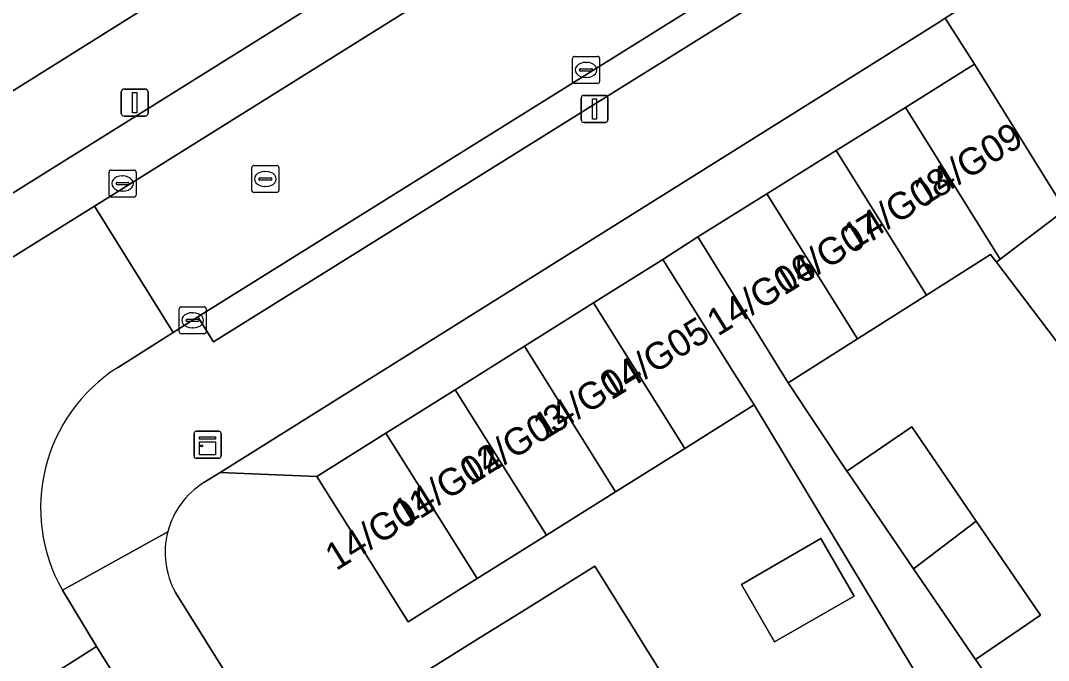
# Model space of a CAD drawing. Extents: x 159664 to 160323, y 385312 to 386115.
# Drawn here: x 160109.81 to 160147.86, y 385860.84 to 385884.54 of the extents above; entities that cross this region are included whole.
import ezdxf

# ---------------------------------------------------------------- set-up
doc = ezdxf.new("R2010")
doc.units = 0
for name, color, linetype in [('IMGEO_Erf', 7, 'Continuous'), ('IMGEO_Kast', 7, 'Continuous'), ('IMGEO_Kolk', 7, 'Continuous'), ('IMGEO_Lichtmast', 7, 'Continuous'), ('IMGEO_Pand', 7, 'Continuous'), ('IMGEO_Pand_nummerreeks', 7, 'Continuous'), ('IMGEO_Parkeervlak_open', 7, 'Continuous'), ('IMGEO_Rijbaan_lokaal_open', 7, 'Continuous'), ('IMGEO_Rioolput', 7, 'Continuous'), ('IMGEO_Voetpad_open', 7, 'Continuous')]:
    doc.layers.add(name, color=color, linetype=linetype)

msp = doc.modelspace()

# ---------------------------------------------------------------- linework, layer by layer
at = {"layer": 'IMGEO_Erf'}
for points in [[(160116.716, 385886.45), (160114.912, 385889.321), (160109.699, 385886.046), (160104.61, 385882.849), (160099.521, 385879.652), (160094.432, 385876.454), (160089.342, 385873.256), (160084.253, 385870.059), (160079.165, 385866.862), (160074.076, 385863.665), (160075.884, 385860.864)], [(160137.718, 385861.527), (160136.49, 385863.658), (160139.435, 385865.356), (160140.665, 385863.221)]]:
    msp.add_lwpolyline(points, close=True, dxfattribs=at)
for points in [[(160150.373, 385888.694), (160144.032, 385884.624), (160145.125, 385882.921), (160148.409, 385877.638)], [(160150.282, 385869.865), (160145.932, 385875.592), (160145.714, 385875.88), (160143.338, 385874.374), (160140.787, 385872.757), (160138.217, 385871.128), (160140.397, 385867.846), (160142.806, 385869.489), (160145.187, 385865.996), (160147.56, 385862.516), (160145.233, 385860.929), (160145.158, 385860.878), (160148.597, 385855.979)], [(160148.967, 385843.438), (160143.966, 385851.479), (160144.304, 385851.707), (160148.063, 385854.043), (160146.068, 385857.054), (160145.395, 385856.606), (160145.212, 385856.886), (160142.254, 385854.965), (160141.33, 385856.388), (160139.911, 385858.574), (160142.869, 385860.495), (160136.961, 385870.303), (160134.398, 385868.696), (160131.836, 385867.089), (160129.274, 385865.482), (160128.387, 385864.925), (160126.712, 385863.874), (160124.151, 385862.267), (160120.771, 385867.654), (160117.195, 385867.808), (160116.592, 385867.43)], [(160137.219, 385835.931), (160133.988, 385841.099), (160135.024, 385841.744), (160133.349, 385844.269), (160132.313, 385843.624), (160129.1, 385848.784), (160125.887, 385853.945), (160122.675, 385859.104), (160126.92, 385861.747), (160128.503, 385862.732), (160131.067, 385864.328), (160134.281, 385859.165), (160131.717, 385857.57), (160134.93, 385852.409), (160136.737, 385853.533), (160139.948, 385848.377), (160138.197, 385847.287), (160139.803, 385844.719), (160141.434, 385842.111), (160143.503, 385843.405), (160145.098, 385840.855), (160143.028, 385839.561)], [(160115.537, 385863.36), (160186.266, 385750)]]:
    msp.add_lwpolyline(points, dxfattribs=at)
for centre, radius, start, end in [((160118.22, 385864.837), 3.062, 122.1162, 165.4715), ((160118.227, 385864.837), 3.069, 165.5021, 208.7668)]:
    msp.add_arc(centre, radius, start, end, dxfattribs=at)
at = {"layer": 'IMGEO_Kast'}
for p, q in [((160116.23, 385868.402), (160116.23, 385869.243)), ((160116.23, 385869.243), (160116.23, 385868.402)), ((160116.305, 385869.327), (160117.146, 385869.327)), ((160117.146, 385869.327), (160116.305, 385869.327)), ((160117.23, 385869.252), (160117.23, 385868.411)), ((160117.23, 385868.411), (160117.23, 385869.252)), ((160117.155, 385868.327), (160116.314, 385868.327)), ((160116.314, 385868.327), (160117.155, 385868.327))]:
    msp.add_line(p, q, dxfattribs=at)
for points in [[(160116.425, 385869.117), (160117.025, 385869.117), (160117.025, 385869.032), (160116.425, 385869.032), (160116.425, 385869.117)], [(160116.425, 385868.942), (160117.025, 385868.942), (160117.025, 385868.453), (160116.425, 385868.453), (160116.425, 385868.942)]]:
    msp.add_lwpolyline(points, dxfattribs=at)
msp.add_circle((160116.509, 385868.791), 0.0377, dxfattribs=at)
for centre, start, end in [((160116.308, 385869.249), 92.4484, 184.2845), ((160116.308, 385869.249), 92.4484, 184.2845), ((160117.152, 385869.249), 2.4484, 94.2845), ((160117.152, 385869.249), 2.4484, 94.2845), ((160116.308, 385868.405), 182.4484, 274.2845), ((160116.308, 385868.405), 182.4484, 274.2845), ((160117.152, 385868.405), 272.4484, 4.2845), ((160117.152, 385868.405), 272.4484, 4.2845)]:
    msp.add_arc(centre, 0.0779, start, end, dxfattribs=at)
at = {"layer": 'IMGEO_Kolk'}
for p, q in [((160130.241, 385882.287), (160130.241, 385883.139)), ((160130.316, 385883.213), (160131.168, 385883.213)), ((160130.729, 385882.993), (160130.754, 385882.993)), ((160131.242, 385883.139), (160131.242, 385882.287)), ((160130.5, 385882.707), (160130.5, 385882.719)), ((160130.938, 385882.67), (160130.54, 385882.67)), ((160130.543, 385882.756), (160130.941, 385882.756)), ((160130.984, 385882.719), (160130.984, 385882.707)), ((160131.168, 385882.213), (160130.316, 385882.213)), ((160130.752, 385882.433), (160130.727, 385882.433)), ((160113.08, 385878.078), (160113.08, 385878.93)), ((160113.155, 385879.004), (160114.007, 385879.004)), ((160113.568, 385878.784), (160113.593, 385878.784)), ((160114.081, 385878.93), (160114.081, 385878.078)), ((160113.339, 385878.498), (160113.339, 385878.51)), ((160113.777, 385878.461), (160113.379, 385878.461)), ((160113.382, 385878.547), (160113.78, 385878.547)), ((160113.823, 385878.51), (160113.823, 385878.498)), ((160114.007, 385878.004), (160113.155, 385878.004)), ((160113.591, 385878.224), (160113.566, 385878.224)), ((160115.677, 385873.013), (160115.677, 385873.865)), ((160115.752, 385873.939), (160116.604, 385873.939)), ((160116.678, 385873.865), (160116.678, 385873.013)), ((160115.936, 385873.433), (160115.936, 385873.445)), ((160115.979, 385873.482), (160116.377, 385873.482)), ((160116.165, 385873.719), (160116.19, 385873.719)), ((160116.42, 385873.445), (160116.42, 385873.433)), ((160116.374, 385873.396), (160115.976, 385873.396)), ((160116.188, 385873.159), (160116.163, 385873.159)), ((160116.604, 385872.939), (160115.752, 385872.939))]:
    msp.add_line(p, q, dxfattribs=at)
for points in [[(160130.241, 385882.287), (160130.241, 385883.139)], [(160130.316, 385883.213), (160131.168, 385883.213)], [(160131.242, 385883.139), (160131.242, 385882.287)], [(160131.168, 385882.213), (160130.316, 385882.213)], [(160113.08, 385878.078), (160113.08, 385878.93)], [(160113.155, 385879.004), (160114.007, 385879.004)], [(160114.081, 385878.93), (160114.081, 385878.078)], [(160114.007, 385878.004), (160113.155, 385878.004)], [(160115.677, 385873.013), (160115.677, 385873.865)], [(160115.752, 385873.939), (160116.604, 385873.939)], [(160116.678, 385873.865), (160116.678, 385873.013)], [(160116.604, 385872.939), (160115.752, 385872.939)]]:
    msp.add_lwpolyline(points, dxfattribs=at)
for centre, radius, start, end in [((160130.318, 385883.137), 0.0765, 91.552, 178.448), ((160130.318, 385883.137), 0.0765, 91.552, 178.448), ((160131.166, 385883.137), 0.0765, 1.552, 88.448), ((160131.166, 385883.137), 0.0765, 1.552, 88.448), ((160130.54, 385882.716), 0.0403, 85.8775, 175.7526), ((160130.537, 385882.706), 0.0366, 178.938, 274.7102), ((160130.941, 385882.713), 0.043, 264.8664, 352.4533), ((160130.945, 385882.718), 0.0386, 1.7309, 96.639), ((160130.318, 385882.289), 0.0765, 181.552, 268.448), ((160130.318, 385882.289), 0.0765, 181.552, 268.448), ((160131.166, 385882.289), 0.0765, 271.552, 358.448), ((160131.166, 385882.289), 0.0765, 271.552, 358.448), ((160113.157, 385878.928), 0.0765, 91.552, 178.448), ((160113.157, 385878.928), 0.0765, 91.552, 178.448), ((160114.005, 385878.928), 0.0765, 1.552, 88.448), ((160114.005, 385878.928), 0.0765, 1.552, 88.448), ((160113.379, 385878.507), 0.0403, 85.8775, 175.7526), ((160113.376, 385878.497), 0.0366, 178.938, 274.7102), ((160113.78, 385878.504), 0.043, 264.8664, 352.4533), ((160113.784, 385878.509), 0.0386, 1.7309, 96.639), ((160113.157, 385878.08), 0.0765, 181.552, 268.448), ((160113.157, 385878.08), 0.0765, 181.552, 268.448), ((160114.005, 385878.08), 0.0765, 271.552, 358.448), ((160114.005, 385878.08), 0.0765, 271.552, 358.448), ((160115.754, 385873.863), 0.0765, 91.552, 178.448), ((160115.754, 385873.863), 0.0765, 91.552, 178.448), ((160116.602, 385873.863), 0.0765, 1.552, 88.448), ((160116.602, 385873.863), 0.0765, 1.552, 88.448), ((160115.976, 385873.442), 0.0403, 85.8775, 175.7526), ((160115.973, 385873.432), 0.0366, 178.938, 274.7102), ((160116.377, 385873.439), 0.043, 264.8664, 352.4533), ((160116.381, 385873.444), 0.0386, 1.7309, 96.639), ((160115.754, 385873.015), 0.0765, 181.552, 268.448), ((160115.754, 385873.015), 0.0765, 181.552, 268.448), ((160116.602, 385873.015), 0.0765, 271.552, 358.448), ((160116.602, 385873.015), 0.0765, 271.552, 358.448)]:
    msp.add_arc(centre, radius, start, end, dxfattribs=at)
for centre, major_axis, ratio, start_param, end_param in [((160130.728, 385882.713), (-0.387, 0.002), 0.722429, 4.712389, 7.853982), ((160130.753, 385882.713), (-0.39, 0.002), 0.717154, 1.570796, 4.712389), ((160113.567, 385878.504), (-0.387, 0.002), 0.722429, 4.712389, 7.853982), ((160113.592, 385878.504), (-0.39, 0.002), 0.717154, 1.570796, 4.712389), ((160116.164, 385873.439), (-0.387, 0.002), 0.722429, 4.712389, 7.853982), ((160116.189, 385873.439), (-0.39, 0.002), 0.717154, 1.570796, 4.712389)]:
    msp.add_ellipse(centre, major_axis=major_axis, ratio=ratio, start_param=start_param, end_param=end_param, dxfattribs=at)
at = {"layer": 'IMGEO_Lichtmast'}
for p, q in [((160113.535, 385881.103), (160113.535, 385881.903)), ((160113.535, 385881.903), (160113.535, 385881.103)), ((160113.635, 385882.003), (160114.425, 385882.003)), ((160114.425, 385882.003), (160113.635, 385882.003)), ((160114.525, 385881.903), (160114.525, 385881.103)), ((160114.525, 385881.103), (160114.525, 385881.903)), ((160130.559, 385880.867), (160130.559, 385881.667)), ((160130.559, 385881.667), (160130.559, 385880.867)), ((160130.659, 385881.767), (160131.449, 385881.767)), ((160131.449, 385881.767), (160130.659, 385881.767)), ((160131.549, 385881.667), (160131.549, 385880.867)), ((160131.549, 385880.867), (160131.549, 385881.667)), ((160114.425, 385881.003), (160113.635, 385881.003)), ((160113.635, 385881.003), (160114.425, 385881.003)), ((160131.449, 385880.767), (160130.659, 385880.767)), ((160130.659, 385880.767), (160131.449, 385880.767))]:
    msp.add_line(p, q, dxfattribs=at)
for points in [[(160113.955, 385881.878), (160114.105, 385881.878), (160114.105, 385881.128), (160113.955, 385881.128), (160113.955, 385881.878)], [(160130.979, 385881.642), (160131.129, 385881.642), (160131.129, 385880.892), (160130.979, 385880.892), (160130.979, 385881.642)]]:
    msp.add_lwpolyline(points, dxfattribs=at)
for centre, start, end in [((160113.635, 385881.903), 90, 180), ((160113.635, 385881.903), 90, 180), ((160114.425, 385881.903), 0, 90), ((160114.425, 385881.903), 360, 90), ((160130.659, 385881.667), 90, 180), ((160130.659, 385881.667), 90, 180), ((160131.449, 385881.667), 0, 90), ((160131.449, 385881.667), 360, 90), ((160113.635, 385881.103), 180, 270), ((160113.635, 385881.103), 180, 270), ((160114.425, 385881.103), 270, 0), ((160114.425, 385881.103), 270, 0), ((160130.659, 385880.867), 180, 270), ((160130.659, 385880.867), 180, 270), ((160131.449, 385880.867), 270, 0), ((160131.449, 385880.867), 270, 0)]:
    msp.add_arc(centre, 0.1, start, end, dxfattribs=at)
at = {"layer": 'IMGEO_Pand'}
for points in [[(160142.562, 385881.322), (160146.071, 385875.698), (160148.479, 385877.525), (160148.409, 385877.638), (160145.125, 385882.921), (160144.865, 385882.759)], [(160143.338, 385874.374), (160145.714, 385875.88), (160145.932, 385875.592), (160146.071, 385875.698), (160142.562, 385881.322), (160140, 385879.724)], [(160148.479, 385877.525), (160146.071, 385875.698), (160145.932, 385875.592), (160150.282, 385869.865), (160157.479, 385875.33), (160153.059, 385881.162), (160148.409, 385877.638)], [(160140.787, 385872.757), (160143.338, 385874.374), (160140, 385879.724), (160137.438, 385878.126)], [(160140.787, 385872.757), (160137.438, 385878.126), (160134.875, 385876.527), (160138.217, 385871.128)], [(160136.961, 385870.303), (160136.238, 385871.455), (160133.581, 385875.69), (160131.019, 385874.083), (160134.398, 385868.696)], [(160128.457, 385872.476), (160131.836, 385867.089), (160134.398, 385868.696), (160131.019, 385874.083)], [(160125.895, 385870.868), (160129.274, 385865.482), (160131.836, 385867.089), (160128.457, 385872.476)], [(160123.333, 385869.261), (160126.712, 385863.874), (160128.387, 385864.925), (160129.274, 385865.482), (160125.895, 385870.868)], [(160124.151, 385862.267), (160126.712, 385863.874), (160123.333, 385869.261), (160120.771, 385867.654)], [(160140.397, 385867.846), (160140.438, 385867.786), (160142.862, 385864.231), (160145.187, 385865.996), (160142.806, 385869.489)], [(160145.187, 385865.996), (160142.862, 385864.231), (160145.158, 385860.878), (160145.233, 385860.929), (160147.56, 385862.516)], [(160137.718, 385861.527), (160140.665, 385863.221), (160139.435, 385865.356), (160136.49, 385863.658)], [(160131.717, 385857.57), (160134.281, 385859.165), (160131.067, 385864.328), (160128.503, 385862.732), (160126.92, 385861.747), (160122.675, 385859.104), (160125.887, 385853.945)]]:
    msp.add_lwpolyline(points, close=True, dxfattribs=at)
at = {"layer": 'IMGEO_Parkeervlak_open'}
for points in [[(160063.145, 385846.843), (160091.556, 385864.586), (160112.548, 385877.672), (160134.283, 385891.268)], [(160122.453, 385884.847), (160121.825, 385885.847), (160101.83, 385873.354), (160099.827, 385872.1), (160093.257, 385868.13), (160093.873, 385867.136), (160091.737, 385865.792), (160091.151, 385866.716), (160082.406, 385861.229), (160083.032, 385860.228)]]:
    msp.add_lwpolyline(points, dxfattribs=at)
at = {"layer": 'IMGEO_Rijbaan_lokaal_open'}
for points in [[(160146.494, 385900.365), (160145.749, 385899.752), (160145.422, 385899.483), (160143.414, 385897.841), (160138.661, 385894.008), (160134.283, 385891.268), (160112.548, 385877.672), (160115.451, 385872.983), (160116.374, 385873.568), (160142.267, 385889.736)], [(160112.548, 385877.672), (160091.556, 385864.586)], [(160115.451, 385872.983), (160112.548, 385877.672)], [(160113.391, 385871.684), (160115.451, 385872.983)], [(160112.617, 385861.362), (160111.355, 385863.44)], [(160106.744, 385857.623), (160112.617, 385861.362)]]:
    msp.add_lwpolyline(points, dxfattribs=at)
msp.add_lwpolyline([(160112.617, 385861.362), (160106.744, 385857.623), (160121.694, 385833.457), (160127.72, 385837.131), (160126.069, 385839.78)], close=True, dxfattribs=at)
msp.add_arc((160116.715, 385866.49), 6.167, 122.6171, 209.6377, dxfattribs=at)
at = {"layer": 'IMGEO_Rioolput'}
for p, q in [((160118.441, 385879.173), (160119.293, 385879.173)), ((160118.366, 385878.247), (160118.366, 385879.099)), ((160118.854, 385878.953), (160118.879, 385878.953)), ((160119.367, 385879.099), (160119.367, 385878.247)), ((160118.625, 385878.667), (160118.625, 385878.679)), ((160119.063, 385878.63), (160118.665, 385878.63)), ((160118.668, 385878.716), (160119.066, 385878.716)), ((160118.877, 385878.393), (160118.852, 385878.393)), ((160119.109, 385878.679), (160119.109, 385878.667)), ((160119.293, 385878.173), (160118.441, 385878.173))]:
    msp.add_line(p, q, dxfattribs=at)
for points in [[(160118.441, 385879.173), (160119.293, 385879.173)], [(160118.366, 385878.247), (160118.366, 385879.099)], [(160119.367, 385879.099), (160119.367, 385878.247)], [(160119.293, 385878.173), (160118.441, 385878.173)]]:
    msp.add_lwpolyline(points, dxfattribs=at)
for centre, radius, start, end in [((160118.443, 385879.097), 0.0765, 91.552, 178.448), ((160118.443, 385879.097), 0.0765, 91.552, 178.448), ((160119.291, 385879.097), 0.0765, 1.552, 88.448), ((160119.291, 385879.097), 0.0765, 1.552, 88.448), ((160118.665, 385878.676), 0.0403, 85.8775, 175.7526), ((160118.662, 385878.666), 0.0366, 178.938, 274.7102), ((160119.066, 385878.673), 0.043, 264.8664, 352.4533), ((160119.07, 385878.678), 0.0386, 1.7309, 96.639), ((160118.443, 385878.249), 0.0765, 181.552, 268.448), ((160118.443, 385878.249), 0.0765, 181.552, 268.448), ((160119.291, 385878.249), 0.0765, 271.552, 358.448), ((160119.291, 385878.249), 0.0765, 271.552, 358.448)]:
    msp.add_arc(centre, radius, start, end, dxfattribs=at)
for centre, major_axis, ratio, start_param, end_param in [((160118.853, 385878.673), (-0.387, 0.002), 0.722429, 4.712389, 7.853982), ((160118.878, 385878.673), (-0.39, 0.002), 0.717154, 1.570796, 4.712389)]:
    msp.add_ellipse(centre, major_axis=major_axis, ratio=ratio, start_param=start_param, end_param=end_param, dxfattribs=at)
at = {"layer": 'IMGEO_Voetpad_open'}
for points in [[(160141.001, 385901.665), (160139.28, 385900.589), (160118.445, 385887.533), (160116.716, 385886.45), (160075.884, 385860.864), (160074.573, 385860.069), (160070.726, 385857.635), (160069.417, 385856.837), (160048.683, 385843.877), (160050.819, 385840.388)], [(160143.816, 385884.486), (160144.032, 385884.624), (160150.373, 385888.694), (160152.472, 385888.921), (160153.697, 385888.214), (160154.34, 385887.843), (160151.188, 385893.955), (160150.619, 385893.683), (160148.284, 385892.569), (160142.267, 385889.736), (160142.848, 385888.812), (160116.954, 385872.646), (160116.374, 385873.568), (160115.451, 385872.983), (160113.391, 385871.684)], [(160064.771, 385850.208), (160072.444, 385854.983), (160072.221, 385855.373), (160076.054, 385857.762), (160076.28, 385857.388), (160079.096, 385859.135), (160078.564, 385859.903), (160081.927, 385861.962), (160082.406, 385861.229), (160091.151, 385866.716), (160090.725, 385867.449), (160092.858, 385868.751), (160093.257, 385868.13), (160099.827, 385872.1), (160101.83, 385873.354), (160121.825, 385885.847)], [(160116.592, 385867.43), (160117.195, 385867.808), (160143.816, 385884.486)], [(160148.597, 385855.979), (160145.158, 385860.878), (160142.862, 385864.231), (160140.438, 385867.786), (160140.397, 385867.846), (160138.217, 385871.128), (160134.875, 385876.527), (160133.581, 385875.69), (160136.238, 385871.455), (160136.961, 385870.303), (160142.869, 385860.495), (160144.326, 385858.251), (160145.212, 385856.886), (160145.395, 385856.606), (160146.068, 385857.054), (160148.063, 385854.043)], [(160111.355, 385863.44), (160115.256, 385865.605)], [(160115.256, 385865.605), (160111.355, 385863.44), (160112.617, 385861.362), (160126.069, 385839.78), (160126.461, 385840.026), (160128.114, 385837.379), (160127.72, 385837.131), (160129.097, 385834.916), (160136.267, 385823.382), (160154.612, 385794.058)], [(160186.266, 385750), (160115.537, 385863.36)]]:
    msp.add_lwpolyline(points, dxfattribs=at)
for points in [[(160142.267, 385889.736), (160116.374, 385873.568), (160116.954, 385872.646), (160142.848, 385888.812)], [(160133.581, 385875.69), (160134.875, 385876.527), (160137.438, 385878.126), (160140, 385879.724), (160142.562, 385881.322), (160144.865, 385882.759), (160145.125, 385882.921), (160144.032, 385884.624), (160143.816, 385884.486), (160117.195, 385867.808), (160120.771, 385867.654), (160123.333, 385869.261), (160125.895, 385870.868), (160128.457, 385872.476), (160131.019, 385874.083)]]:
    msp.add_lwpolyline(points, close=True, dxfattribs=at)
for centre, radius, start, end in [((160116.715, 385866.49), 6.167, 122.6171, 209.6377), ((160118.22, 385864.837), 3.062, 122.1162, 165.4715), ((160118.227, 385864.837), 3.069, 165.5021, 208.7668)]:
    msp.add_arc(centre, radius, start, end, dxfattribs=at)

# ---------------------------------------------------------------- texts
at = {"layer": 'IMGEO_Pand_nummerreeks'}
for s, p in [('14/G09', (160143.273, 385877.664)), ('14/G08', (160140.648, 385876.014)), ('14/G07', (160138.074, 385874.342)), ('14/G06', (160135.619, 385872.829)), ('14/G05', (160131.67, 385870.462)), ('14/G04', (160129.187, 385868.981)), ('14/G03', (160126.459, 385867.293)), ('14/G02', (160124.01, 385865.791)), ('14/G01', (160121.487, 385864.145))]:
    msp.add_text(s, height=1, rotation=31.7448, dxfattribs=at).set_placement(p)

doc.saveas('drawing.dxf')
